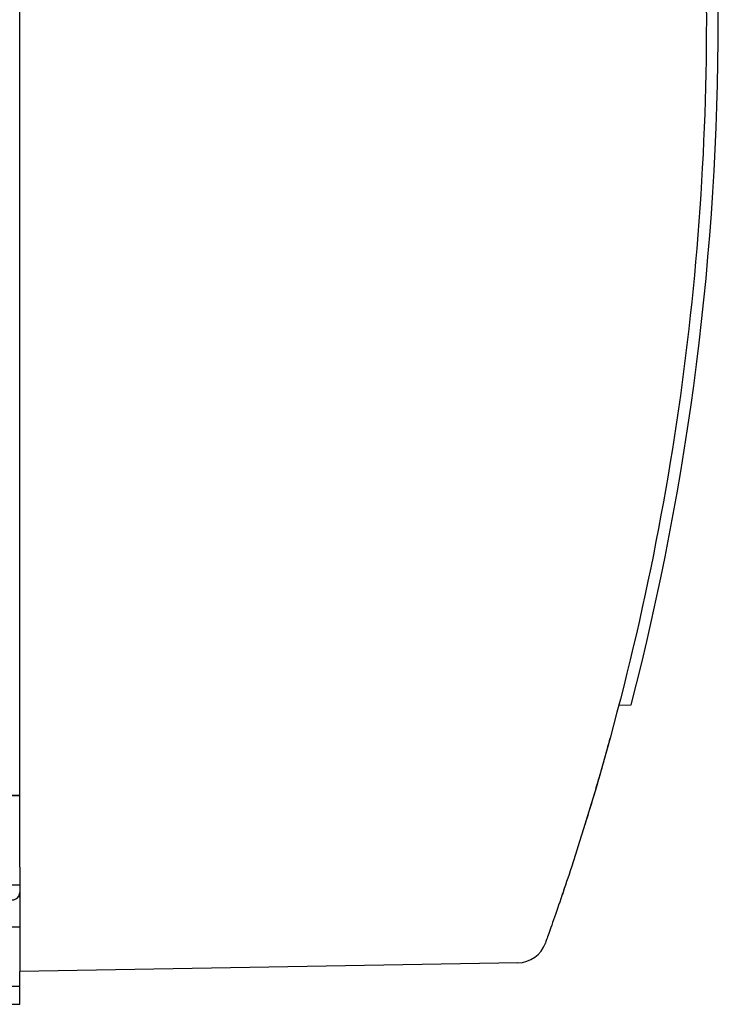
# Model space of a CAD drawing. Header units: millimetres. Extents: x 399 to 6233, y -1870 to 1602.
# Tile 706 of 711: x 6092 to 6104, y 313 to 330. Entities that reach past the tile are written whole.
import ezdxf

# ---------------------------------------------------------------- set-up
doc = ezdxf.new("R2010")
doc.units = ezdxf.units.MM
doc.layers.add('可見 (ISO)', color=7, linetype='Continuous', lineweight=25)
doc.layers.add('窄部可見 (ISO)', color=7, linetype='Continuous', lineweight=35)

msp = doc.modelspace()

# ---------------------------------------------------------------- linework, layer by layer
at = {"layer": '可見 (ISO)'}
for p, q in [((6091.898, 315.353), (6091.898, 343.753)), ((6101.933, 318.066), (6102.14, 318.07)), ((6091.898, 315.353), (6091.898, 313.603)), ((6091.648, 315.053), (6091.898, 315.053)), ((6091.898, 314.853), (6091.873, 314.853)), ((6091.648, 314.353), (6091.898, 314.353)), ((6100.24, 313.749), (6091.898, 313.603)), ((6091.898, 313.353), (6091.898, 313.603)), ((6091.898, 313.353), (6091.648, 313.353)), ((6091.898, 313.053), (6091.898, 313.353)), ((5978.898, 313.053), (6091.898, 313.053))]:
    msp.add_line(p, q, dxfattribs=at)
for centre, radius, start, end in [((6057.648, 329.553), 45.95, 345.5282, 14.4718), ((6091.773, 314.928), 0.125, 270, 0), ((6100.232, 314.249), 0.5, 271, 340.2315)]:
    msp.add_arc(centre, radius, start, end, dxfattribs=at)
for points, knots in [([(6101.138, 343.755), (6101.885, 341.467), (6102.451, 339.121), (6102.83, 336.744), (6103.208, 334.367), (6103.398, 331.96), (6103.398, 329.553), (6103.398, 327.146), (6103.208, 324.739), (6102.83, 322.363), (6102.451, 319.986), (6101.885, 317.639), (6101.138, 315.351)], [2.8259433, 2.8259433, 2.8259433, 2.8259433, 2.983768, 2.983768, 2.983768, 3.1415927, 3.1415927, 3.1415927, 3.2994173, 3.2994173, 3.2994173, 3.457242, 3.457242, 3.457242, 3.457242]), ([(6102.429, 320.187), (6102.429, 320.187), (6102.429, 320.187), (6102.429, 320.187), (6102.429, 320.187), (6102.429, 320.187), (6102.429, 320.186), (6102.429, 320.186)], [0.028788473, 0.028788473, 0.028788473, 0.028788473, 0.028902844, 0.028902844, 0.032883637, 0.032883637, 0.03546567, 0.03546567, 0.03546567, 0.03546567]), ([(6101.138, 315.351), (6101.085, 315.188), (6101.031, 315.028), (6100.93, 314.727), (6100.881, 314.586), (6100.798, 314.348), (6100.763, 314.25), (6100.727, 314.149), (6100.718, 314.123), (6100.705, 314.088), (6100.702, 314.079), (6100.702, 314.079)], [0, 0, 0, 0, 0.000507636, 0.000507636, 0.001015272, 0.001015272, 0.001522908, 0.001522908, 0.001776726, 0.001776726, 0.002030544, 0.002030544, 0.002030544, 0.002030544]), ([(6100.999, 314.931), (6100.994, 314.917), (6100.99, 314.904), (6100.975, 314.861), (6100.968, 314.841), (6100.968, 314.84), (6100.968, 314.84), (6100.968, 314.84)], [0, 0, 0, 0, 0.01604418, 0.01604418, 0.06437164, 0.06437164, 0.06518772, 0.06518772, 0.06518772, 0.06518772])]:
    msp.add_open_spline(points, degree=3, knots=knots, dxfattribs=at)
for points in [[(6101.787, 317.519), (6101.713, 317.247), (6101.636, 316.973), (6101.56, 316.715)], [(6101.612, 316.893), (6101.529, 316.604), (6101.445, 316.323), (6101.367, 316.072)], [(6101.017, 314.986), (6101.004, 314.947), (6100.993, 314.915), (6100.985, 314.891)]]:
    msp.add_open_spline(points, degree=3, dxfattribs=at)
at = {"layer": '窄部可見 (ISO)'}
msp.add_line((6091.898, 316.553), (6091.648, 316.553), dxfattribs=at)

doc.saveas('drawing.dxf')
